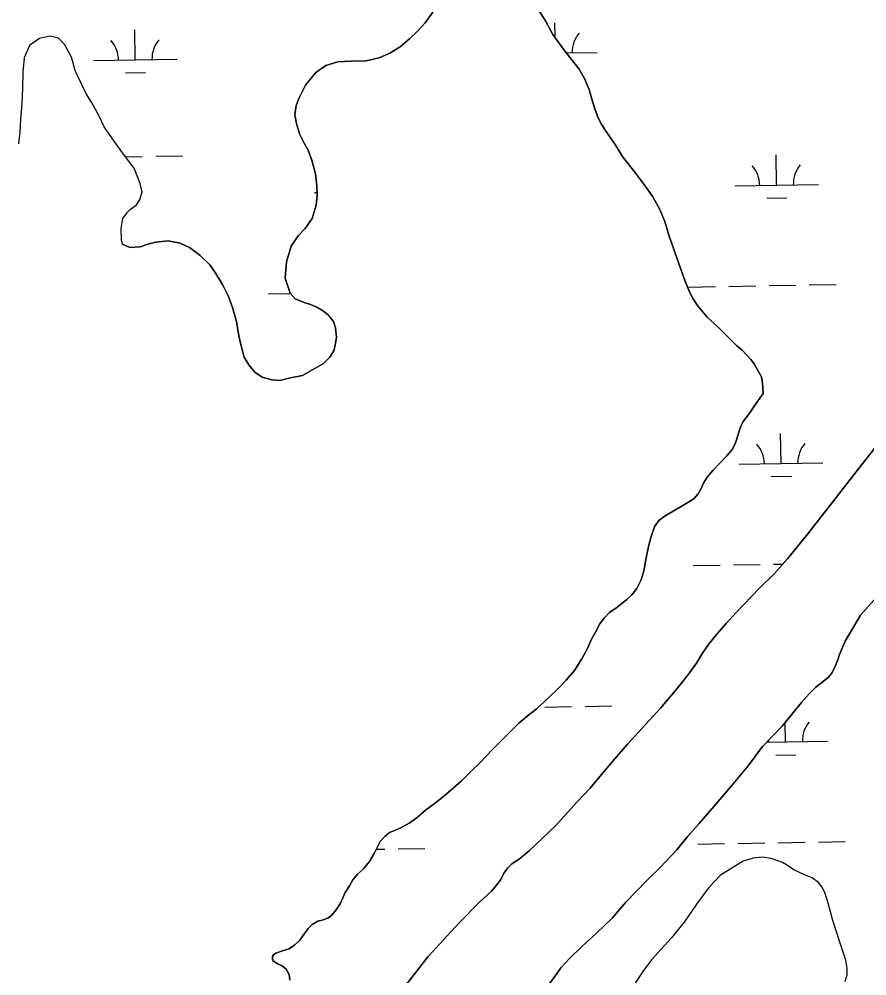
# Model space of a CAD drawing. Extents: x 3855477 to 3893699, y 299188 to 325115.
# Drawn here: x 3873391 to 3874404, y 318147 to 319290 of the extents above; entities that cross this region are included whole.
import ezdxf

# ---------------------------------------------------------------- set-up
doc = ezdxf.new("R2010")
doc.units = 0
doc.layers.add('V-TOPO-SHOR', color=7, linetype='Continuous')
doc.layers.add('V-WETL-SWMP', color=7, linetype='Continuous')

msp = doc.modelspace()

# ---------------------------------------------------------------- linework, layer by layer
at = {"layer": 'V-TOPO-SHOR'}
for points in [[(3874009.4, 319304.5), (3874019.9, 319287.7), (3874028.8, 319271.2), (3874038.9, 319257.1), (3874049.3, 319243.4), (3874060.2, 319229.8), (3874066.7, 319218.8), (3874072, 319205.8), (3874075.3, 319194), (3874079, 319182.6), (3874081.9, 319174), (3874086.4, 319164.5), (3874094, 319153.2), (3874103.3, 319139.9), (3874112.6, 319124.6), (3874126.7, 319107), (3874138.7, 319091), (3874148, 319077.3), (3874156.5, 319062.4), (3874162.6, 319047.9), (3874167.2, 319031.7), (3874186.5, 318977.5), (3874191.8, 318964.1), (3874196.3, 318955.5), (3874201.1, 318948), (3874207.2, 318941), (3874213.2, 318933.6), (3874221.2, 318926.2), (3874228.4, 318919.6), (3874235.6, 318912.2), (3874242.8, 318905.1), (3874248.4, 318899.7), (3874254.4, 318894.6), (3874260, 318888.8), (3874265.2, 318883.3), (3874269.3, 318877.9), (3874273.3, 318870.8), (3874278, 318862.4), (3874279.3, 318854.9), (3874279.9, 318842.8)], [(3873754.9, 318878.3), (3873762.3, 318885.9), (3873767.3, 318893.5), (3873768.8, 318900.2), (3873770.2, 318909.7), (3873769.3, 318921.2), (3873766.8, 318928.7), (3873760.4, 318936.5), (3873753.6, 318941.9), (3873746.8, 318945.8), (3873739.3, 318948.8), (3873731.8, 318951.1), (3873721, 318955.7), (3873715, 318962.3), (3873709.2, 318980.4), (3873710.5, 318999.8), (3873716.2, 319018.4), (3873724.7, 319030.8), (3873732.9, 319039.6), (3873741.4, 319051.6), (3873746, 319067.4), (3873747.4, 319078.9), (3873746.8, 319090.7), (3873745.1, 319104.9), (3873740.9, 319121.1), (3873736.4, 319133.3), (3873731.9, 319141.5), (3873726.2, 319152.9), (3873722.5, 319165.1), (3873720.8, 319175.3), (3873722.2, 319186.4), (3873725.3, 319195.1), (3873733.3, 319210.7), (3873745.4, 319225.4), (3873757.5, 319234.3), (3873772.1, 319238.8), (3873787.9, 319239.5), (3873806, 319240.1), (3873821.4, 319243.5), (3873833.9, 319249.2), (3873846.5, 319256.5), (3873857.4, 319266.1), (3873867.6, 319275.7), (3873876.1, 319285.3), (3873885.4, 319298.1)], [(3873514.7, 319020.8), (3873513.5, 319026.2), (3873513.4, 319039.7), (3873515.4, 319051.6), (3873520.7, 319059.3), (3873524.4, 319062.6), (3873531.4, 319068.1), (3873535.6, 319074.1), (3873538.2, 319083.3), (3873535.9, 319093.6), (3873528.6, 319111.8), (3873515.9, 319128.4), (3873504.9, 319144), (3873492.8, 319161.1), (3873487.2, 319172.9), (3873477.8, 319190.6), (3873471.1, 319201.4), (3873458.3, 319228.2), (3873453.8, 319244.4), (3873446, 319258.9), (3873438.3, 319266.9), (3873428, 319269.5), (3873415.6, 319266.6), (3873403.8, 319258.3), (3873397.5, 319243.6), (3873395.6, 319226.3), (3873395.3, 319207.4), (3873394.5, 319189.5), (3873393.1, 319170), (3873392.3, 319154.9), (3873390.8, 319140.8)], [(3873514.7, 319020.8), (3873523.4, 319017), (3873536.1, 319017.9), (3873545.1, 319020.8), (3873554.6, 319023.3), (3873569.2, 319025.1), (3873583.8, 319022.1), (3873595, 319016.8), (3873607.7, 319007.5), (3873619.3, 318996.2), (3873626.2, 318986), (3873634.3, 318972.7), (3873641.6, 318958.5), (3873646.1, 318945.2), (3873651.1, 318928.6), (3873653.7, 318911.3), (3873656.2, 318901.1), (3873660.3, 318886.1), (3873665.6, 318876.7), (3873672.8, 318868.1), (3873681.6, 318862.3), (3873693.1, 318858.9), (3873702.6, 318858.2), (3873715.6, 318861.2), (3873729.8, 318864.1), (3873754.9, 318878.3)], [(3874279.9, 318842.8), (3874269.3, 318827.4), (3874263.8, 318819.6), (3874260, 318814.4), (3874256.1, 318809.1), (3874253.2, 318803.4), (3874250.3, 318795.4), (3874248.3, 318788.6), (3874246.3, 318782.3), (3874243, 318775.7), (3874236.5, 318768.2), (3874228.9, 318760.1), (3874219.7, 318750.6), (3874212.9, 318742.7), (3874209.2, 318736.2), (3874205.9, 318729.2), (3874202.4, 318722.9), (3874197.5, 318717.2), (3874192, 318713.7), (3874182.1, 318707.8), (3874162.7, 318696.5), (3874155.2, 318690.8), (3874150.1, 318683.4), (3874146.3, 318671.9), (3874142.8, 318659.7), (3874140.2, 318646.5), (3874137.3, 318630.8), (3874134.1, 318620.2), (3874128.9, 318609.9), (3874123.1, 318602.2), (3874117.2, 318596.5), (3874105, 318587.1), (3874096.5, 318580.9), (3874089.9, 318574.1), (3874084.6, 318567.1), (3874081.5, 318561.2), (3874074.3, 318547.6), (3874070.1, 318538.1), (3874063.3, 318525.6), (3874054.6, 318511.8), (3874044.6, 318500.3), (3874036.6, 318491.8), (3874022.8, 318478.5), (3874009, 318465.5), (3874000.2, 318458.9), (3873988.3, 318448.9), (3873970.3, 318430.8), (3873956, 318416.7), (3873942.6, 318402.9), (3873930.5, 318390.6), (3873919.8, 318380.2), (3873906.4, 318368.4), (3873896.4, 318360.3), (3873888.6, 318353.9), (3873876.8, 318345.1), (3873866.7, 318336.4), (3873857.3, 318329.5), (3873847.4, 318323.8), (3873838.7, 318320.4), (3873833.5, 318318.2), (3873828, 318313.7), (3873822.7, 318307.5), (3873818.8, 318300.5), (3873815.3, 318293.2), (3873809.9, 318283.7), (3873802.5, 318275), (3873795.6, 318268.7), (3873790, 318261.7), (3873786, 318254.6), (3873780.9, 318246.5), (3873775.1, 318234), (3873770, 318225.8), (3873765, 318219.5), (3873760, 318216), (3873753.1, 318213.7), (3873748.2, 318212.6), (3873741.2, 318208.5), (3873736.7, 318203.8), (3873731.4, 318196.4), (3873726.7, 318189.7), (3873720.4, 318183.9), (3873713.5, 318179.5), (3873706, 318177), (3873698.1, 318174.1), (3873695.3, 318172), (3873694.1, 318170.2), (3873693.8, 318166.5), (3873695, 318164.6), (3873700.2, 318161.4), (3873705.6, 318159.1), (3873710.4, 318155.2), (3873713.9, 318148.6), (3873714.8, 318141.9)], [(3873843.7, 318123.6), (3873879.3, 318169.8), (3873917.1, 318211), (3873941.6, 318235.3), (3873955.4, 318248.2), (3873961.8, 318255.8), (3873966.2, 318261.6), (3873970.8, 318270.3), (3873974.8, 318276.3), (3873979.9, 318280.9), (3873988.7, 318286.3), (3874000.4, 318296.5), (3874031.8, 318326.3), (3874057.7, 318354.9), (3874073.4, 318371.1), (3874088.8, 318389.8), (3874102.2, 318405.9), (3874117.7, 318423.8), (3874157.1, 318466.9), (3874175.2, 318487.8), (3874185.3, 318500.1), (3874192, 318508.8), (3874200.3, 318520.6), (3874207.6, 318532.4), (3874214.8, 318542.9), (3874224.1, 318554.7), (3874235.9, 318567.8), (3874247.7, 318581.2), (3874275.6, 318610.3), (3874293.3, 318627.7), (3874309, 318645), (3874333.4, 318675.2), (3874393.8, 318752.8), (3874430.3, 318799.1)], [(3874418.5, 318602.8), (3874396.3, 318577.9), (3874377.7, 318546.7), (3874370.9, 318530.7), (3874368.9, 318524.6), (3874366.4, 318517.6), (3874361.9, 318508.5), (3874357.7, 318503.6), (3874350.1, 318497.6), (3874342.8, 318491.9), (3874335, 318483.8), (3874325.8, 318473.5), (3874302.4, 318445.2), (3874279.3, 318421), (3874262.1, 318397.8), (3874242, 318374.2), (3874221.3, 318349.8), (3874202.9, 318328.6), (3874189.9, 318313.8), (3874176.7, 318297.8), (3874157, 318276.6), (3874140.8, 318261.1), (3874115.8, 318235), (3874099.4, 318215.8), (3874081, 318198.2), (3874063.4, 318182.1), (3874048.8, 318167.9), (3874038.2, 318156.5), (3874031.8, 318147.5), (3874025.1, 318138.2)], [(3874363.1, 318213.2), (3874357.4, 318234), (3874354.1, 318245.6), (3874350.3, 318253), (3874345.9, 318258.5), (3874338.4, 318264.2), (3874328.4, 318268.2), (3874316.5, 318273.9), (3874307.7, 318279.7), (3874302.9, 318282.5), (3874289.4, 318287.1), (3874278.6, 318288.7), (3874267.9, 318287.8), (3874255.9, 318284), (3874228.8, 318267.2), (3874214.9, 318252.5), (3874200.4, 318232.6), (3874185.4, 318211.1), (3874170.4, 318192.5), (3874158.1, 318179), (3874146.9, 318166.5), (3874136.9, 318153.3), (3874126.1, 318137.3)], [(3874377.7, 318140.5), (3874380.2, 318148.2), (3874380.3, 318156.2), (3874378.5, 318165.7), (3874372.9, 318182.5), (3874363.1, 318213.2)]]:
    msp.add_lwpolyline(points, dxfattribs=at)
at = {"layer": 'V-WETL-SWMP'}
for p, q in [((3874031.5, 319267.4), (3874031.3, 319285.2)), ((3873530, 319241), (3873529.4, 319277)), ((3874044.8, 319249.4), (3874081.8, 319250)), ((3873480, 319240.2), (3873580, 319241.8)), ((3873518.3, 319225.4), (3873542.3, 319225.8)), ((3873518.3, 319125.4), (3873538.5, 319125.7)), ((3873554.5, 319126), (3873586.5, 319126.5)), ((3874295.9, 319091.6), (3874295.3, 319127.6)), ((3874245.9, 319090.8), (3874345.9, 319092.4)), ((3873744, 319082.6), (3873747.2, 319082.7)), ((3874284.1, 319076), (3874308.1, 319076.4)), ((3874191, 318969.8), (3874223, 318970.3)), ((3874239, 318970.6), (3874271, 318971.1)), ((3874287, 318971.4), (3874319, 318971.9)), ((3874335, 318972.2), (3874367, 318972.7)), ((3873689.2, 318961.6), (3873715.2, 318962.1)), ((3874301.3, 318759), (3874300.7, 318795)), ((3874251.3, 318758.2), (3874351.3, 318759.8)), ((3874289.6, 318743.3), (3874313.6, 318743.7)), ((3874196.4, 318637.2), (3874228.4, 318637.7)), ((3874244.4, 318638), (3874276.4, 318638.5)), ((3874292.4, 318638.7), (3874303.5, 318638.9)), ((3874019.2, 318468.1), (3874051.2, 318468.6)), ((3874067.2, 318468.9), (3874099.1, 318469.4)), ((3874306.7, 318426.3), (3874306.3, 318449.9)), ((3874284.1, 318426), (3874356.7, 318427.2)), ((3874295, 318410.7), (3874319, 318411.1)), ((3874297.8, 318306.1), (3874329.8, 318306.6)), ((3874345.8, 318306.9), (3874377.8, 318307.4)), ((3873817.7, 318298.3), (3873828, 318298.5)), ((3873844, 318298.7), (3873876, 318299.2)), ((3874201.8, 318304.5), (3874233.8, 318305.1)), ((3874249.8, 318305.3), (3874281.8, 318305.8))]:
    msp.add_line(p, q, dxfattribs=at)
for points in [[(3874089.9, 318574.1), (3874096.5, 318580.9), (3874105, 318587.1), (3874117.2, 318596.5), (3874123.1, 318602.2), (3874128.9, 318609.9), (3874134.1, 318620.2), (3874137.3, 318630.8), (3874140.2, 318646.5), (3874142.8, 318659.7), (3874146.3, 318671.9), (3874150.1, 318683.4), (3874155.2, 318690.8), (3874162.7, 318696.5), (3874182.1, 318707.8), (3874192, 318713.7), (3874197.5, 318717.2), (3874202.4, 318722.9), (3874205.9, 318729.2), (3874209.2, 318736.2), (3874212.9, 318742.7), (3874219.7, 318750.6), (3874228.9, 318760.1), (3874236.5, 318768.2), (3874243, 318775.7), (3874246.3, 318782.3), (3874248.3, 318788.6), (3874250.3, 318795.4), (3874253.2, 318803.4), (3874256.1, 318809.1), (3874260, 318814.4), (3874263.8, 318819.6), (3874269.3, 318827.4), (3874279.9, 318842.8), (3874279.3, 318854.9), (3874278, 318862.4), (3874273.3, 318870.8), (3874269.3, 318877.9), (3874265.2, 318883.3), (3874260, 318888.8), (3874254.4, 318894.6), (3874248.4, 318899.7), (3874242.8, 318905.1), (3874235.6, 318912.2), (3874228.4, 318919.6), (3874221.2, 318926.2), (3874213.2, 318933.6), (3874207.2, 318941), (3874201.1, 318948), (3874196.3, 318955.5), (3874191.8, 318964.1), (3874186.5, 318977.5), (3874167.2, 319031.7), (3874162.6, 319047.9), (3874156.5, 319062.4), (3874148, 319077.3), (3874138.7, 319091), (3874126.7, 319107), (3874112.6, 319124.6), (3874103.3, 319139.9), (3874094, 319153.2), (3874086.4, 319164.5), (3874081.9, 319174), (3874079, 319182.6), (3874075.3, 319194), (3874072, 319205.8), (3874066.7, 319218.8), (3874060.2, 319229.8), (3874049.3, 319243.4), (3874038.9, 319257.1), (3874028.8, 319271.2), (3874019.9, 319287.7), (3874009.4, 319304.5)], [(3873885.4, 319298.1), (3873876.1, 319285.3), (3873867.6, 319275.7), (3873857.4, 319266.1), (3873846.5, 319256.5), (3873833.9, 319249.2), (3873821.4, 319243.5), (3873806, 319240.1), (3873787.9, 319239.5), (3873772.1, 319238.8), (3873757.5, 319234.3), (3873745.4, 319225.4), (3873733.3, 319210.7), (3873725.3, 319195.1), (3873722.2, 319186.4), (3873720.8, 319175.3), (3873722.5, 319165.1), (3873726.2, 319152.9), (3873731.9, 319141.5), (3873736.4, 319133.3), (3873740.9, 319121.1), (3873745.1, 319104.9), (3873746.8, 319090.7), (3873747.4, 319078.9), (3873746, 319067.4), (3873741.4, 319051.6), (3873732.9, 319039.6), (3873724.7, 319030.8), (3873716.2, 319018.4), (3873710.5, 318999.8), (3873709.2, 318980.4), (3873715, 318962.3), (3873721, 318955.7), (3873731.8, 318951.1), (3873739.3, 318948.8), (3873746.8, 318945.8), (3873753.6, 318941.9), (3873760.4, 318936.5), (3873766.8, 318928.7), (3873769.3, 318921.2), (3873770.2, 318909.7), (3873768.8, 318900.2), (3873767.3, 318893.5), (3873762.3, 318885.9), (3873754.9, 318878.3), (3873729.8, 318864.1), (3873715.6, 318861.2), (3873702.6, 318858.2), (3873693.1, 318858.9), (3873681.6, 318862.3), (3873672.8, 318868.1), (3873665.6, 318876.7), (3873660.3, 318886.1), (3873656.2, 318901.1), (3873653.7, 318911.3), (3873651.1, 318928.6), (3873646.1, 318945.2), (3873641.6, 318958.5), (3873634.3, 318972.7), (3873626.2, 318986), (3873619.3, 318996.2), (3873607.7, 319007.5), (3873595, 319016.8), (3873583.8, 319022.1), (3873569.2, 319025.1), (3873554.6, 319023.3), (3873545.1, 319020.8), (3873536.1, 319017.9), (3873523.4, 319017), (3873514.7, 319020.8), (3873513.5, 319026.2), (3873513.4, 319039.7), (3873515.4, 319051.6), (3873520.7, 319059.3), (3873524.4, 319062.6), (3873531.4, 319068.1), (3873535.6, 319074.1), (3873538.2, 319083.3), (3873535.9, 319093.6), (3873528.6, 319111.8), (3873515.9, 319128.4), (3873504.9, 319144), (3873492.8, 319161.1), (3873487.2, 319172.9), (3873477.8, 319190.6), (3873471.1, 319201.4), (3873458.3, 319228.2), (3873453.8, 319244.4), (3873446, 319258.9), (3873438.3, 319266.9), (3873428, 319269.5), (3873415.6, 319266.6)], [(3873415.6, 319266.6), (3873403.8, 319258.3), (3873397.5, 319243.6), (3873395.6, 319226.3), (3873395.3, 319207.4), (3873394.5, 319189.5), (3873393.1, 319170), (3873392.3, 319154.9), (3873390.8, 319140.8)], [(3874430.3, 318799.1), (3874393.8, 318752.8), (3874333.4, 318675.2), (3874309, 318645), (3874293.3, 318627.7), (3874275.6, 318610.3), (3874247.7, 318581.2), (3874235.9, 318567.8), (3874224.1, 318554.7), (3874214.8, 318542.9), (3874207.6, 318532.4), (3874200.3, 318520.6), (3874192, 318508.8), (3874185.3, 318500.1), (3874175.2, 318487.8), (3874157.1, 318466.9), (3874117.7, 318423.8), (3874102.2, 318405.9), (3874088.8, 318389.8), (3874073.4, 318371.1)], [(3874368.9, 318524.6), (3874370.9, 318530.7), (3874377.7, 318546.7), (3874396.3, 318577.9), (3874418.5, 318602.8)], [(3873714.8, 318141.9), (3873713.9, 318148.6), (3873710.4, 318155.2), (3873705.6, 318159.1), (3873700.2, 318161.4), (3873695, 318164.6), (3873693.8, 318166.5), (3873694.1, 318170.2), (3873695.3, 318172), (3873698.1, 318174.1), (3873706, 318177), (3873713.5, 318179.5), (3873720.4, 318183.9), (3873726.7, 318189.7), (3873731.4, 318196.4), (3873736.7, 318203.8), (3873741.2, 318208.5), (3873748.2, 318212.6), (3873753.1, 318213.7), (3873760, 318216), (3873765, 318219.5), (3873770, 318225.8), (3873775.1, 318234), (3873780.9, 318246.5), (3873786, 318254.6), (3873790, 318261.7), (3873795.6, 318268.7), (3873802.5, 318275), (3873809.9, 318283.7), (3873815.3, 318293.2), (3873818.8, 318300.5), (3873822.7, 318307.5), (3873828, 318313.7), (3873833.5, 318318.2), (3873838.7, 318320.4), (3873847.4, 318323.8), (3873857.3, 318329.5), (3873866.7, 318336.4), (3873876.8, 318345.1), (3873888.6, 318353.9), (3873896.4, 318360.3), (3873906.4, 318368.4), (3873919.8, 318380.2), (3873930.5, 318390.6), (3873942.6, 318402.9), (3873956, 318416.7), (3873970.3, 318430.8), (3873988.3, 318448.9), (3874000.2, 318458.9), (3874009, 318465.5), (3874022.8, 318478.5), (3874036.6, 318491.8), (3874044.6, 318500.3), (3874054.6, 318511.8), (3874063.3, 318525.6), (3874070.1, 318538.1), (3874074.3, 318547.6), (3874081.5, 318561.2), (3874084.6, 318567.1), (3874089.9, 318574.1)], [(3874025.1, 318138.2), (3874031.8, 318147.5), (3874038.2, 318156.5), (3874048.8, 318167.9), (3874063.4, 318182.1), (3874081, 318198.2), (3874099.4, 318215.8), (3874115.8, 318235), (3874140.8, 318261.1), (3874157, 318276.6), (3874176.7, 318297.8), (3874189.9, 318313.8), (3874202.9, 318328.6), (3874221.3, 318349.8), (3874242, 318374.2), (3874262.1, 318397.8), (3874279.3, 318421), (3874302.4, 318445.2), (3874325.8, 318473.5), (3874335, 318483.8), (3874342.8, 318491.9), (3874350.1, 318497.6), (3874357.7, 318503.6), (3874361.9, 318508.5), (3874366.4, 318517.6), (3874368.9, 318524.6)], [(3874073.4, 318371.1), (3874057.7, 318354.9), (3874031.8, 318326.3), (3874000.4, 318296.5), (3873988.7, 318286.3), (3873979.9, 318280.9), (3873974.8, 318276.3), (3873970.8, 318270.3), (3873966.2, 318261.6), (3873961.8, 318255.8), (3873955.4, 318248.2), (3873941.6, 318235.3), (3873917.1, 318211), (3873879.3, 318169.8), (3873843.7, 318123.6)], [(3874377.7, 318140.5), (3874380.2, 318148.2), (3874380.3, 318156.2), (3874378.5, 318165.7), (3874372.9, 318182.5), (3874363.1, 318213.2), (3874357.4, 318234), (3874354.1, 318245.6), (3874350.3, 318253), (3874345.9, 318258.5), (3874338.4, 318264.2), (3874328.4, 318268.2), (3874316.5, 318273.9), (3874307.7, 318279.7), (3874302.9, 318282.5), (3874289.4, 318287.1), (3874278.6, 318288.7), (3874267.9, 318287.8), (3874255.9, 318284), (3874228.8, 318267.2), (3874214.9, 318252.5), (3874200.4, 318232.6), (3874185.4, 318211.1), (3874170.4, 318192.5), (3874158.1, 318179), (3874146.9, 318166.5), (3874136.9, 318153.3), (3874126.1, 318137.3)]]:
    msp.add_lwpolyline(points, dxfattribs=at)
for centre, start, end in [((3874087.1, 319250.6), 140.1615, 181.7052), ((3873474.8, 319240.6), 0.1615, 41.7052), ((3873585.2, 319242.4), 140.1615, 181.7052), ((3874240.6, 319091.2), 0.1615, 41.7052), ((3874351.1, 319093), 140.1615, 181.7052), ((3874246.1, 318758.5), 0.1615, 41.7052), ((3874356.5, 318760.3), 140.1615, 181.7052), ((3874361.9, 318427.7), 140.1615, 181.7052), ((3874251.5, 318425.9), 0.1615, 4.4526)]:
    msp.add_arc(centre, 35.2, start, end, dxfattribs=at)

doc.saveas('drawing.dxf')
